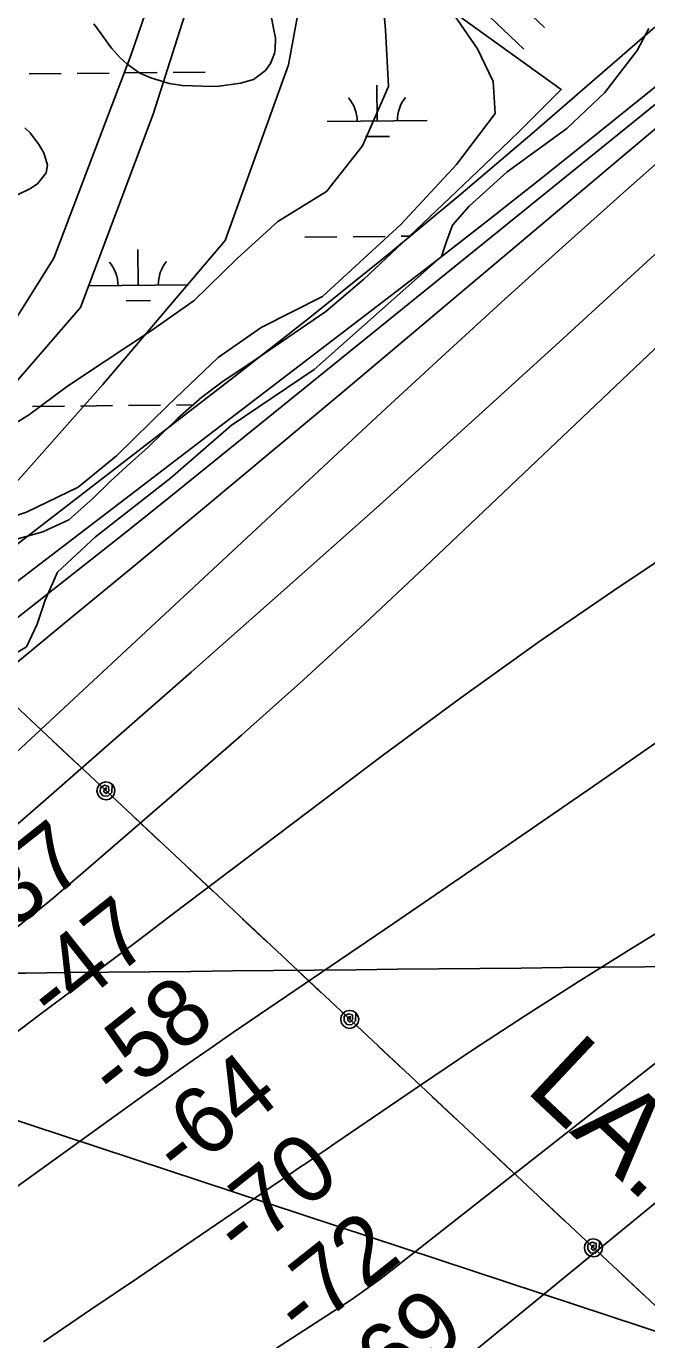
# Model space of a CAD drawing. Extents: x 3625074 to 3663148, y 511451 to 537151.
# Drawn here: x 3644299 to 3644919, y 522702 to 524015 of the extents above; entities that cross this region are included whole.
import ezdxf

# ---------------------------------------------------------------- set-up
doc = ezdxf.new("R2010")
doc.units = 0
for name, color, linetype in [('V-GRID-MAJR', 7, 'Continuous'), ('V-RIVR-EDGE', 7, 'Continuous'), ('V-RIVR-RANG', 7, 'Continuous'), ('V-ROAD-CNTR', 7, 'Continuous'), ('V-SITE-VEGE', 7, 'Continuous'), ('V-TOPO-DPTH', 7, 'Continuous'), ('V-TOPO-MAJR', 7, 'Continuous'), ('V-TOPO-MINR', 7, 'Continuous'), ('V-TOPO-WATR', 7, 'Continuous'), ('V-UTIL-IDEN', 7, 'Continuous'), ('V-UTIL-LINE', 7, 'Continuous'), ('V-WETL-SWMP', 7, 'Continuous')]:
    doc.layers.add(name, color=color, linetype=linetype)

msp = doc.modelspace()

# ---------------------------------------------------------------- linework, layer by layer
at = {"layer": 'V-GRID-MAJR'}
msp.add_spline([(3629245.8, 522920.7), (3634524.6, 522971.8), (3639803.4, 523023.6), (3645082.2, 523076.2)], degree=3, dxfattribs=at)
at = {"layer": 'V-RIVR-EDGE'}
msp.add_lwpolyline([(3644920.9, 524013.1), (3644909.2, 523991.1), (3644877.2, 523948.9), (3644839.1, 523912.8), (3644779.6, 523869.5), (3644741.5, 523835.3), (3644724.9, 523816.3), (3644718.7, 523799.8), (3644713.8, 523785.1), (3644586.7, 523672), (3644503.8, 523615.9), (3644443, 523563.3), (3644368.2, 523504.7), (3644330.1, 523469.2), (3644317.7, 523441.1), (3644309.7, 523417.2), (3644299.3, 523394.6), (3644275.9, 523380.5)], dxfattribs=at)
at = {"layer": 'V-ROAD-CNTR'}
for points in [[(3644775.4, 524053.3), (3644816.7, 524013.9)], [(3644754.7, 524031.5), (3644796, 523992.2)]]:
    msp.add_lwpolyline(points, dxfattribs=at)
at = {"layer": 'V-SITE-VEGE'}
for points in [[(3644253.5, 523597.4), (3644301, 523626.3), (3644340.2, 523655.4), (3644378.6, 523680.8), (3644424.2, 523710.8), (3644466.7, 523740.9), (3644509.7, 523782.9), (3644550.3, 523819.9), (3644598.8, 523849.8), (3644634.8, 523895.7), (3644660.9, 523954.8), (3644658, 524011.6), (3644653, 524069.8)], [(3644723.2, 524031.2), (3644749.9, 523992.6), (3644765.4, 523959.8), (3644767.4, 523927.9), (3644728.9, 523876.8), (3644673.1, 523816.9), (3644594.8, 523744.9), (3644533.5, 523713.8), (3644490.8, 523684), (3644440.6, 523636.1), (3644389.1, 523585.7), (3644350.9, 523554.4), (3644299, 523529.4), (3644243.9, 523511.1)], [(3644543.6, 524025.5), (3644546.4, 524011.4), (3644547.8, 524003.5), (3644547.5, 523992.1), (3644547.1, 523988.1), (3644542.9, 523977.8), (3644538.1, 523971.1), (3644526.1, 523961.9), (3644512.9, 523958.4), (3644489.3, 523955.1), (3644474.9, 523955.2), (3644455, 523955.8), (3644441.6, 523958.1), (3644423.5, 523963.5), (3644412.5, 523968.4), (3644399.4, 523977.6), (3644392.3, 523984), (3644384.4, 523992.8), (3644382.2, 523996.1), (3644373.7, 524007.5), (3644366.5, 524017.5)], [(3644297.5, 523913.5), (3644302.9, 523908.5), (3644311.4, 523897.1), (3644316.4, 523888.5), (3644320, 523876.3), (3644318.8, 523868.5), (3644310.3, 523857.6), (3644302.6, 523852.6), (3644290.1, 523846.7)]]:
    msp.add_lwpolyline(points, dxfattribs=at)
at = {"layer": 'V-TOPO-DPTH'}
for points in [[(3644172, 523524.5), (3644353.2, 523733.8), (3644425.8, 523927.3), (3644530.2, 524256), (3644575.5, 524350.5), (3644643.3, 524413.5), (3644733.5, 524471.8), (3644936.5, 524561.4), (3645157.5, 524628.5), (3645337.9, 524700.1), (3645540.8, 524758.2), (3645686.6, 524808.6)], [(3643404.5, 522826.9), (3644116.5, 523364.1), (3644128.7, 523373.3), (3644140.8, 523382.5), (3644152.9, 523391.8), (3644164.9, 523401), (3644506.7, 523664.6), (3644582.4, 523724), (3644657.3, 523784.2), (3644731.2, 523845.7), (3644804.4, 523908), (3644904.4, 523994.5), (3644926.9, 524014.3)], [(3644926.9, 524014.3), (3644904.4, 523994.5), (3644804.4, 523908), (3644731.2, 523845.7), (3644657.3, 523784.2), (3644582.4, 523724), (3644506.7, 523664.6), (3644164.9, 523401), (3644152.9, 523391.8), (3644140.8, 523382.5), (3644128.7, 523373.3), (3644116.5, 523364.1), (3643404.5, 522826.9)], [(3643337, 522702.5), (3644006.1, 523206.4), (3644034.7, 523228), (3644063.2, 523249.6), (3644091.7, 523271.3), (3644120.2, 523293), (3644148.7, 523314.7), (3644177.1, 523336.5), (3644205.5, 523358.4), (3644233.8, 523380.2), (3644265.7, 523404.9), (3644309.9, 523439.2), (3644353.9, 523473.8), (3644397.7, 523508.6), (3644441.3, 523543.7), (3644974.5, 523975.3)], [(3644974.5, 523975.3), (3644441.3, 523543.7), (3644397.7, 523508.6), (3644353.9, 523473.8), (3644309.9, 523439.2), (3644265.7, 523404.9), (3644233.8, 523380.2), (3644205.5, 523358.4), (3644177.1, 523336.5), (3644148.7, 523314.7), (3644120.2, 523293), (3644091.7, 523271.3), (3644063.2, 523249.6), (3644034.7, 523228), (3644006.1, 523206.4), (3643337, 522702.5)], [(3644972.2, 523916.7), (3644897.9, 523850.8), (3644837.6, 523796.8), (3644777.6, 523742.6), (3644717.9, 523688), (3644658.5, 523633.1), (3644250.3, 523253.3), (3644247.3, 523250.5), (3644246, 523249.3), (3644245.9, 523249.2), (3644245.9, 523249.2), (3643484.8, 522641.3), (3643464.9, 522625.6), (3643444.9, 522609.9), (3643424.8, 522594.4), (3643404.7, 522579), (3643370.1, 522552.8), (3643367.1, 522550.6), (3643364.2, 522548.4), (3643361.2, 522546.2), (3643358.3, 522544.1), (3642720.8, 522086), (3642676.3, 522054.1), (3642631.9, 522022.2)], [(3644972.2, 523916.7), (3644897.9, 523850.8), (3644837.6, 523796.8), (3644777.6, 523742.6), (3644717.9, 523688), (3644658.5, 523633.1), (3644250.3, 523253.3), (3644247.3, 523250.5), (3644246, 523249.3), (3644245.9, 523249.2), (3644245.9, 523249.2), (3643484.8, 522641.3), (3643464.9, 522625.6), (3643444.9, 522609.9), (3643424.8, 522594.4), (3643404.7, 522579), (3643370.1, 522552.8), (3643367.1, 522550.6), (3643364.2, 522548.4), (3643361.2, 522546.2), (3643358.3, 522544.1), (3642720.8, 522086), (3642676.3, 522054.1), (3642631.9, 522022.2)], [(3643453.1, 522541.3), (3643811.3, 522825.3), (3643889.8, 522887.9), (3643968, 522950.9), (3644045.8, 523014.4), (3644123.4, 523078.2), (3644236.7, 523172), (3644257.3, 523189.3), (3644277.8, 523206.6), (3644298.2, 523224.2), (3644318.5, 523241.8), (3644463.7, 523369.4), (3644556.3, 523451.2), (3644648.5, 523533.4), (3644740.2, 523616.2), (3644831.5, 523699.4), (3645042.5, 523892.8)], [(3643453.1, 522541.3), (3643811.3, 522825.3), (3643889.8, 522887.9), (3643968, 522950.9), (3644045.8, 523014.4), (3644123.4, 523078.2), (3644236.7, 523172), (3644257.3, 523189.3), (3644277.8, 523206.6), (3644298.2, 523224.2), (3644318.5, 523241.8), (3644463.7, 523369.4), (3644556.3, 523451.2), (3644648.5, 523533.4), (3644740.2, 523616.2), (3644831.5, 523699.4), (3645042.5, 523892.8)], [(3644952.9, 523717.4), (3644697.3, 523474.3), (3644636.9, 523417.6), (3644575.9, 523361.5), (3644514.1, 523306.3), (3644451.7, 523251.8), (3644351, 523164.9), (3644338.5, 523154.3), (3644326, 523143.7), (3644313.3, 523133.3), (3644300.6, 523122.9), (3643996.3, 522877.7), (3643904.5, 522804), (3643812.4, 522730.8), (3643719.8, 522658.1), (3643627, 522585.7), (3643471.7, 522465.3), (3643456.3, 522453.4), (3643440.9, 522441.5), (3643425.5, 522429.7), (3643410.1, 522417.8), (3642843.4, 521983.4)], [(3642843.4, 521983.4), (3643410.1, 522417.8), (3643425.5, 522429.7), (3643440.9, 522441.5), (3643456.3, 522453.4), (3643471.7, 522465.3), (3643627, 522585.7), (3643719.8, 522658.1), (3643812.4, 522730.8), (3643904.5, 522804), (3643996.3, 522877.7), (3644300.6, 523122.9), (3644313.3, 523133.3), (3644326, 523143.7), (3644338.5, 523154.3), (3644351, 523164.9), (3644451.7, 523251.8), (3644514.1, 523306.3), (3644575.9, 523361.5), (3644636.9, 523417.6), (3644697.3, 523474.3), (3644952.9, 523717.4)]]:
    msp.add_lwpolyline(points, dxfattribs=at)
at = {"layer": 'V-TOPO-MAJR'}
msp.add_lwpolyline([(3644973.5, 523509.3), (3644892.4, 523455.4), (3644812.1, 523400.4), (3644733, 523343.6), (3644654.7, 523285.7), (3644444.8, 523126.8), (3644411.9, 523102), (3644379.1, 523077.2), (3644346.3, 523052.3), (3644313.5, 523027.5), (3643545, 522444.9), (3643533.5, 522436.2), (3643522, 522427.5), (3643510.5, 522418.8), (3643499, 522410.1), (3643476.8, 522393.5), (3643475.4, 522392.4)], dxfattribs=at)
at = {"layer": 'V-TOPO-MINR'}
for points in [[(3644172, 523524.5), (3644353.2, 523733.8), (3644425.8, 523927.3), (3644530.2, 524256), (3644575.5, 524350.5), (3644643.3, 524413.5), (3644733.5, 524471.8), (3644936.5, 524561.4), (3645157.5, 524628.5), (3645337.9, 524700.1), (3645540.8, 524758.2), (3645686.6, 524808.6)], [(3645678.7, 524781.4), (3645513.6, 524681.7), (3645166.3, 524560.9), (3644940.9, 524489.3), (3644728.8, 524377.2), (3644643, 524296.3), (3644602.2, 524201.8), (3644561.1, 523976.6), (3644497.6, 523801), (3644375.5, 523657.1), (3644222.4, 523484.4)], [(3644129.6, 523524.4), (3644258.4, 523675.4), (3644326.3, 523783.4), (3644403.4, 523986), (3644471.5, 524184.1), (3644507.8, 524287.6), (3644557.6, 524382.1), (3644625.4, 524463.1), (3644697.6, 524526)], [(3644975.9, 523993.6), (3644872, 523909.8), (3644816.8, 523865.7), (3644761.4, 523821.8), (3644705.6, 523778.4), (3644649.7, 523735.2), (3644206, 523395.8), (3644182.4, 523377.8), (3644158.8, 523359.7), (3644135.1, 523341.7), (3644111.5, 523323.7), (3643940.2, 523193.6), (3643830.7, 523111), (3643720.8, 523028.8), (3643610.3, 522947.4), (3643499.5, 522866.4), (3643284.1, 522710.2)], [(3644974.5, 523975.3), (3644441.3, 523543.7), (3644397.7, 523508.6), (3644353.9, 523473.8), (3644309.9, 523439.2), (3644265.7, 523404.9), (3644233.8, 523380.2), (3644205.5, 523358.4), (3644177.1, 523336.5), (3644148.7, 523314.7), (3644120.2, 523293), (3644091.7, 523271.3), (3644063.2, 523249.6), (3644034.7, 523228), (3644006.1, 523206.4), (3643337, 522702.5)], [(3644973.3, 523951.2), (3644614.2, 523648.7), (3644545.7, 523591.2), (3644477, 523533.9), (3644408.2, 523476.7), (3644339.2, 523419.8), (3644222.5, 523323.7), (3644211.8, 523314.9), (3644201, 523306.2), (3644190.2, 523297.5), (3644179.4, 523288.8), (3643773.8, 522964.8), (3643698.8, 522904.9), (3643623.7, 522845), (3643548.5, 522785.2), (3643473.3, 522725.5)], [(3644972.2, 523916.7), (3644897.9, 523850.8), (3644837.6, 523796.8), (3644777.6, 523742.6), (3644717.9, 523688), (3644658.5, 523633.1), (3644250.3, 523253.3), (3644247.3, 523250.5), (3644246, 523249.3), (3644245.9, 523249.2), (3644245.9, 523249.2), (3643484.8, 522641.3), (3643464.9, 522625.6), (3643444.9, 522609.9), (3643424.8, 522594.4), (3643404.7, 522579), (3643370.1, 522552.8), (3643367.1, 522550.6), (3643364.2, 522548.4), (3643361.2, 522546.2), (3643358.3, 522544.1), (3642720.8, 522086), (3642676.3, 522054.1), (3642631.9, 522022.2)], [(3645042.5, 523892.8), (3644831.5, 523699.4), (3644740.2, 523616.2), (3644648.5, 523533.4), (3644556.3, 523451.2), (3644463.7, 523369.4), (3644318.5, 523241.8), (3644298.2, 523224.2), (3644277.8, 523206.6), (3644257.3, 523189.3), (3644236.7, 523172), (3644123.4, 523078.2), (3644045.8, 523014.4), (3643968, 522950.9), (3643889.8, 522887.9), (3643811.3, 522825.3), (3643453.1, 522541.3)], [(3644952.9, 523717.4), (3644697.3, 523474.3), (3644636.9, 523417.6), (3644575.9, 523361.5), (3644514.1, 523306.3), (3644451.7, 523251.8), (3644351, 523164.9), (3644338.5, 523154.3), (3644326, 523143.7), (3644313.3, 523133.3), (3644300.6, 523122.9), (3643996.3, 522877.7), (3643904.5, 522804), (3643812.4, 522730.8), (3643719.8, 522658.1), (3643627, 522585.7), (3643471.7, 522465.3), (3643456.3, 522453.4), (3643440.9, 522441.5), (3643425.5, 522429.7), (3643410.1, 522417.8), (3642843.4, 521983.4)], [(3644973.1, 523329.9), (3644871, 523258.8), (3644768.6, 523188.2), (3644666, 523117.9), (3644505, 523008.4), (3644482.7, 522993), (3644460.5, 522977.6), (3644438.4, 522962), (3644416.4, 522946.3), (3643540.6, 522314.4), (3643538.7, 522313.1), (3643534.9, 522310.4), (3643531, 522307.9), (3643530.2, 522307.4), (3642618.3, 521714.6)], [(3645155.3, 523247.6), (3644903.8, 523093), (3644850.5, 523059.7), (3644797.6, 523025.9)], [(3643509.2, 522037.6), (3643646.7, 522123.6), (3643654.4, 522128.4), (3643662.2, 522133.2), (3643669.9, 522138.1), (3643677.7, 522143), (3644160.3, 522445.2), (3644240.5, 522495.7), (3644320.5, 522546.4), (3644400.3, 522597.4), (3644480, 522648.6), (3644610.1, 522732.8), (3644624.5, 522742.3), (3644638.6, 522752.1), (3644652.5, 522762.3), (3644666.2, 522772.7), (3645137, 523142.4)], [(3644797.6, 523025.9), (3644745.1, 522991.4), (3644693, 522956.3), (3644607.3, 522897.9), (3644598.2, 522891.7), (3644589.2, 522885.5), (3644580.1, 522879.3), (3644571, 522873.1), (3644561.9, 522866.9), (3644552.8, 522860.7), (3644543.7, 522854.5), (3644534.7, 522848.3), (3644458.2, 522796.2), (3644410.9, 522763.9), (3644363.5, 522731.7), (3644316.1, 522699.6)], [(3645100.8, 522980.7), (3644749.3, 522692.2), (3644730.2, 522676.3), (3644711.3, 522660), (3644692.7, 522643.5), (3644674.4, 522626.7), (3644541.8, 522503.1), (3644520.7, 522482.6), (3644500.1, 522461.6), (3644480.3, 522439.8), (3644461.1, 522417.5), (3644442.1, 522395), (3644422.9, 522372.6), (3644403.4, 522350.6), (3644383.7, 522328.7), (3644335.6, 522276), (3644290.5, 522229.2), (3644243.7, 522184.1), (3644194.6, 522141.7), (3644143.9, 522101), (3643874.2, 521896.4)]]:
    msp.add_lwpolyline(points, dxfattribs=at)
at = {"layer": 'V-TOPO-WATR'}
msp.add_lwpolyline([(3644926.9, 524014.3), (3644904.4, 523994.5), (3644804.4, 523908), (3644731.2, 523845.7), (3644657.3, 523784.2), (3644582.4, 523724), (3644506.7, 523664.6), (3644164.9, 523401), (3644152.9, 523391.8), (3644140.8, 523382.5), (3644128.7, 523373.3), (3644116.5, 523364.1), (3643404.5, 522826.9)], dxfattribs=at)
at = {"layer": 'V-UTIL-LINE'}
msp.add_line((3643623.9, 523141), (3646555.3, 522172.1), dxfattribs=at)
for points in [[(3646463.5, 521294.4), (3643690.2, 523896.2), (3642430.9, 525039.6), (3641157.8, 526208.7), (3640560, 526745.2), (3640328.9, 527487.9), (3640092.7, 528208), (3639626.2, 529640.2), (3639138.7, 531125.2), (3638954.8, 531677)], [(3644350, 523277.2), (3644325.2, 523300.5)], [(3644378.5, 523250.5), (3644378.9, 523253.4), (3644376.8, 523252.3), (3644376.5, 523249.6), (3644378.8, 523247.9), (3644381.3, 523250.2), (3644381.2, 523254.9), (3644377.2, 523256.3), (3644373, 523253.7), (3644372.9, 523249.2), (3644375.5, 523245.5), (3644380.3, 523245.2), (3644384.3, 523248.9), (3644384.6, 523257.1), (3644381.6, 523258.9), (3644378.2, 523259.5), (3644374.8, 523258.7), (3644371.9, 523256.7), (3644370, 523253.7), (3644369.5, 523250.2), (3644370.3, 523246.8), (3644372.3, 523244), (3644375.3, 523242.1), (3644378.8, 523241.5), (3644382.2, 523242.3), (3644385, 523244.4), (3644386.9, 523247.3), (3644387.5, 523250.8), (3644386.7, 523254.2), (3644384.6, 523257.1)], [(3644431.7, 523200.6), (3644406.9, 523223.8)], [(3644485.7, 523150), (3644460.9, 523173.2)], [(3644539.6, 523099.3), (3644514.8, 523122.6)], [(3644593.6, 523048.7), (3644568.8, 523072)], [(3644622.1, 523022), (3644622.5, 523024.9), (3644620.4, 523023.8), (3644620.1, 523021.1), (3644622.4, 523019.3), (3644624.8, 523021.7), (3644624.8, 523026.4), (3644620.8, 523027.7), (3644616.6, 523025.2), (3644616.5, 523020.6), (3644619.1, 523016.9), (3644623.9, 523016.6), (3644627.9, 523020.4), (3644628.2, 523028.6), (3644625.2, 523030.4), (3644621.8, 523031), (3644618.3, 523030.2), (3644615.5, 523028.2), (3644613.6, 523025.2), (3644613.1, 523021.7), (3644613.9, 523018.3), (3644615.9, 523015.4), (3644618.9, 523013.6), (3644622.3, 523013), (3644625.8, 523013.8), (3644628.6, 523015.9), (3644630.5, 523018.8), (3644631.1, 523022.3), (3644630.3, 523025.7), (3644628.2, 523028.6)], [(3644675.3, 522972.1), (3644650.5, 522995.3)], [(3644729.3, 522921.4), (3644704.5, 522944.7)], [(3644783.2, 522870.8), (3644758.4, 522894.1)], [(3644837.2, 522820.2), (3644812.4, 522843.4)], [(3644865.6, 522793.5), (3644866.1, 522796.3), (3644864, 522795.3), (3644863.6, 522792.6), (3644866, 522790.8), (3644868.4, 522793.2), (3644868.4, 522797.9), (3644864.4, 522799.2), (3644860.2, 522796.7), (3644860.1, 522792.1), (3644862.6, 522788.4), (3644867.5, 522788.1), (3644871.4, 522791.9), (3644871.8, 522800.1), (3644868.8, 522801.9), (3644865.4, 522802.5), (3644861.9, 522801.7), (3644859.1, 522799.6), (3644857.2, 522796.7), (3644856.6, 522793.2), (3644857.4, 522789.8), (3644859.5, 522786.9), (3644862.5, 522785.1), (3644865.9, 522784.5), (3644869.4, 522785.3), (3644872.2, 522787.3), (3644874.1, 522790.3), (3644874.6, 522793.8), (3644873.8, 522797.2), (3644871.8, 522800.1)], [(3644918.9, 522743.5), (3644894.1, 522766.8)]]:
    msp.add_lwpolyline(points, dxfattribs=at)
at = {"layer": 'V-WETL-SWMP'}
for p, q in [((3644803.7, 523972.6), (3644804.6, 523972.7)), ((3644301.8, 523967.6), (3644333.8, 523967.9)), ((3644349.8, 523968.1), (3644381.8, 523968.4)), ((3644397.8, 523968.6), (3644429.8, 523968.9)), ((3644445.8, 523969.1), (3644477.8, 523969.4)), ((3644649.6, 523920.4), (3644649.3, 523956.4)), ((3644599.6, 523919.9), (3644699.6, 523920.9)), ((3644637.8, 523904.8), (3644661.8, 523905)), ((3644577.4, 523804.2), (3644609.4, 523804.5)), ((3644625.4, 523804.7), (3644657.4, 523805)), ((3644673.4, 523805.2), (3644681.8, 523805.2)), ((3644410.8, 523756.1), (3644410.4, 523792.1)), ((3644360.8, 523755.6), (3644460.8, 523756.6)), ((3644398.9, 523740.5), (3644422.9, 523740.8)), ((3644305.1, 523635), (3644337.1, 523635.3)), ((3644353.1, 523635.4), (3644385.1, 523635.8)), ((3644401.1, 523635.9), (3644433.1, 523636.2)), ((3644449.1, 523636.4), (3644465.4, 523636.6))]:
    msp.add_line(p, q, dxfattribs=at)
msp.add_lwpolyline([(3644710.2, 524040.6), (3644833.5, 523951.9), (3644830.5, 523949), (3644791, 523909.6), (3644756.9, 523876.5), (3644674.4, 523798.2), (3644636.3, 523762.2), (3644598.3, 523730.1), (3644522.3, 523678.1), (3644495.8, 523660.4), (3644474.2, 523644.2), (3644450.3, 523623.4), (3644420.8, 523594.3), (3644399, 523574.8), (3644382.8, 523560), (3644365.5, 523542.9), (3644341.4, 523521.6), (3644315.6, 523509.7), (3644282, 523500.3)], dxfattribs=at)
for centre, start, end in [((3644594.4, 523920.3), 359.8032, 41.3469), ((3644704.9, 523921.4), 139.8032, 181.3468), ((3644355.5, 523756), 359.8032, 41.3469), ((3644466, 523757.1), 139.8032, 181.3468)]:
    msp.add_arc(centre, 35.2, start, end, dxfattribs=at)

# ---------------------------------------------------------------- texts
at = {"layer": 'V-RIVR-RANG'}
for s, p in [('-37', (3644262.4, 523092)), ('-47', (3644327.2, 523015.8)), ('-58', (3644389.2, 522937.4)), ('-64', (3644453.5, 522860.7)), ('-70', (3644514.2, 522781.2)), ('-72', (3644574.7, 522701.6)), ('-69', (3644639.4, 522625.2))]:
    msp.add_text(s, height=67, rotation=38.4385, dxfattribs=at).set_placement(p)
at = {"layer": 'V-UTIL-IDEN'}
for s, rotation, p in [('WESTERN UNION TEL. CO.', 304.9242, (3643672.3, 522953.8)), ('LA. POWER & LT.', 316.7851, (3644796, 522951.5))]:
    msp.add_text(s, height=83, rotation=rotation, dxfattribs=at).set_placement(p)

doc.saveas('drawing.dxf')
